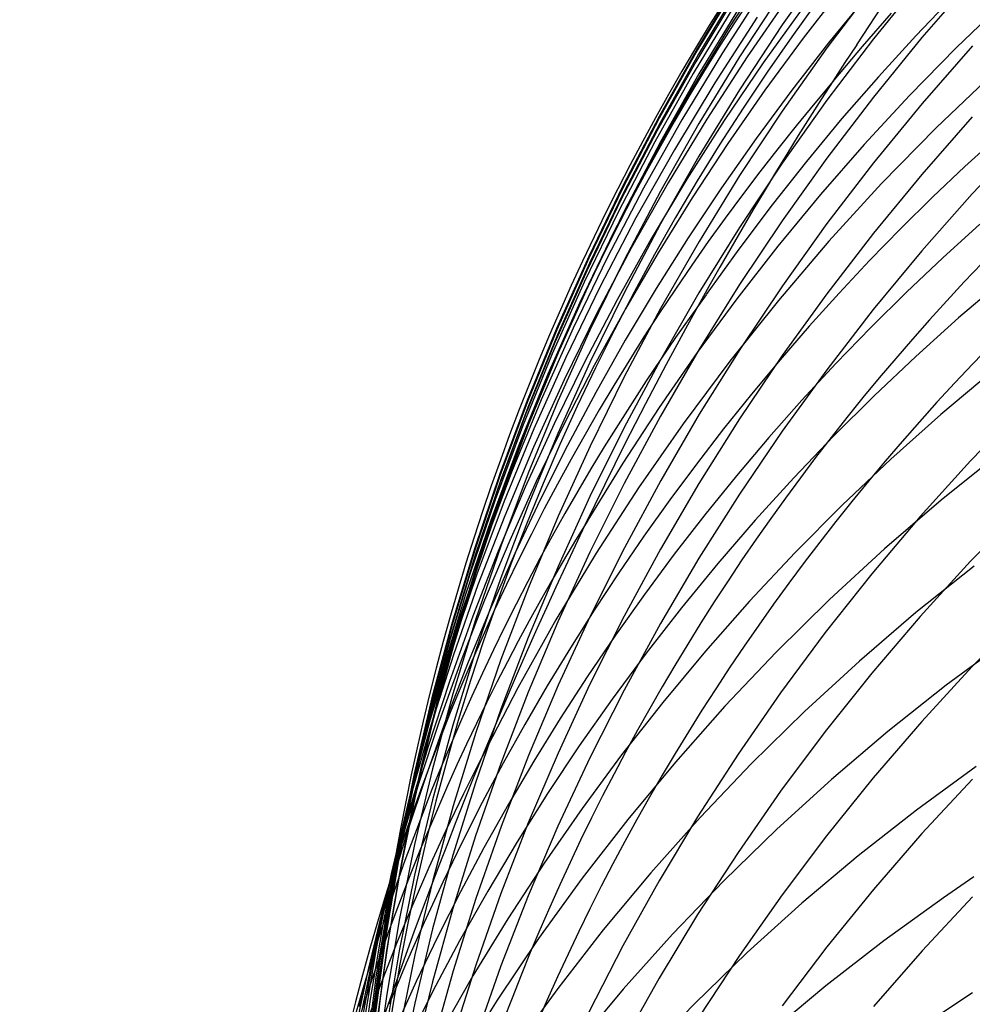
# Model space of a CAD drawing. Extents: x -383 to 1849, y -1185 to -529.
# Tile 824 of 870: x 1814.87 to 1820.84, y -926.42 to -920.24. Entities that reach past the tile are written whole.
import ezdxf

# ---------------------------------------------------------------- set-up
doc = ezdxf.new("R2010")
doc.units = 0
doc.layers.add('PREDEFINITO', color=7, linetype='CONTINUOUS')

msp = doc.modelspace()

# ---------------------------------------------------------------- linework, layer by layer
at = {"layer": 'PREDEFINITO'}
for p, q in [((1820.6426, -919.5838, 556.6637), (1820.1155, -920.4007, 555.3266)), ((1819.5848, -919.8736, 568.1125), (1819.3175, -920.2865, 568.1304)), ((1819.9279, -919.8762, 587.0182), (1819.6481, -920.2752, 586.9525)), ((1819.3715, -920.0013, 577.3057), (1819.1175, -920.4214, 577.2825)), ((1819.3722, -920.011, 575.3928), (1819.1182, -920.4317, 575.38)), ((1820.525, -919.9873, 592.9404), (1820.2207, -920.3627, 592.8533)), ((1820.8409, -919.992, 594.9381), (1820.5247, -920.355, 594.8458)), ((1819.3603, -920.0861, 571.8213), (1819.1062, -920.5074, 571.8203)), ((1819.3784, -920.0377, 573.6512), (1819.124, -920.459, 573.6413)), ((1819.5401, -920.0382, 566.2648), (1819.2734, -920.4504, 566.2922)), ((1819.648, -920.0664, 585.0387), (1819.3807, -920.4754, 584.9797)), ((1820.0282, -920.0376, 558.7547), (1819.7794, -920.3582, 558.8064)), ((1820.221, -920.0325, 590.9439), (1819.9289, -920.4193, 590.8629)), ((1820.7266, -920.0917, 552.9834), (1820.4863, -920.343, 553.0439)), ((1819.6933, -920.0934, 562.5376), (1819.4287, -920.4761, 562.5808)), ((1820.1781, -920.0972, 556.8564), (1819.9396, -920.3882, 556.9107)), ((1821.0416, -920.1286, 551.0256), (1820.7403, -920.4185, 551.1037)), ((1819.3458, -920.1592, 569.9722), (1819.0913, -920.5801, 569.981)), ((1819.3813, -920.1629, 581.154), (1819.127, -920.582, 581.109)), ((1819.7834, -920.1587, 560.6652), (1819.5291, -920.5129, 560.7137)), ((1820.3311, -920.2018, 554.9523), (1820.15, -920.4103, 554.9966)), ((1819.4926, -920.2274, 564.4191), (1819.2261, -920.6384, 564.4557)), ((1819.6481, -920.2752, 586.9525), (1819.3808, -920.683, 586.8857)), ((1819.3175, -920.2865, 568.1304), (1819.0632, -920.7076, 568.1488)), ((1819.7794, -920.3582, 558.8064), (1819.5391, -920.6853, 558.8589)), ((1819.9396, -920.3882, 556.9107), (1819.7084, -920.6853, 556.9657)), ((1820.2207, -920.3627, 592.8533), (1819.9285, -920.7478, 592.7644)), ((1820.5247, -920.355, 594.8458), (1820.2204, -920.7281, 594.7513)), ((1820.4863, -920.343, 553.0439), (1820.2519, -920.6001, 553.1053)), ((1819.1175, -920.4214, 577.2825), (1818.8767, -920.8493, 577.2592)), ((1819.1182, -920.4317, 575.38), (1818.8774, -920.8601, 575.3673)), ((1819.124, -920.459, 573.6413), (1818.8827, -920.8882, 573.6315)), ((1819.2734, -920.4504, 566.2922), (1819.0195, -920.8708, 566.32)), ((1819.9289, -920.4193, 590.8629), (1819.6491, -920.8152, 590.7804)), ((1820.15, -920.4103, 554.9966), (1819.9728, -920.6222, 555.0414)), ((1820.7403, -920.4185, 551.1037), (1820.4474, -920.7171, 551.1833)), ((1820.842, -920.4061, 596.8376), (1820.5259, -920.7678, 596.7381)), ((1819.1062, -920.5074, 571.8203), (1818.8653, -920.9365, 571.8195)), ((1819.3807, -920.4754, 584.9797), (1819.1263, -920.8927, 584.9199)), ((1819.4287, -920.4761, 562.5808), (1819.1756, -920.8667, 562.6246)), ((1819.5291, -920.5129, 560.7137), (1819.2847, -920.8743, 560.7627)), ((1819.0913, -920.5801, 569.981), (1818.8499, -921.0089, 569.9901)), ((1819.127, -920.582, 581.109), (1818.8857, -921.009, 581.0635)), ((1820.9666, -920.5837, 549.1674), (1820.6133, -920.9211, 549.2672)), ((1819.2261, -920.6384, 564.4557), (1818.9724, -921.0576, 564.4929)), ((1820.2519, -920.6001, 553.1053), (1820.0237, -920.8627, 553.1676)), ((1819.0632, -920.7076, 568.1488), (1818.8219, -921.1366, 568.1674)), ((1819.3808, -920.683, 586.8857), (1819.1264, -921.0991, 586.8178)), ((1819.5391, -920.6853, 558.8589), (1819.3074, -921.0189, 558.9121)), ((1819.7084, -920.6853, 556.9657), (1819.4845, -920.988, 557.0215)), ((1819.9285, -920.7478, 592.7644), (1819.6486, -921.1419, 592.6738)), ((1820.2204, -920.7281, 594.7513), (1819.9281, -921.1108, 594.6548)), ((1820.4474, -920.7171, 551.1833), (1820.1633, -921.024, 551.2645)), ((1820.5259, -920.7678, 596.7381), (1820.2217, -921.1395, 596.6362)), ((1819.6491, -920.8152, 590.7804), (1819.3819, -921.2199, 590.6964)), ((1818.8767, -920.8493, 577.2592), (1818.6493, -921.2845, 577.2357)), ((1818.8774, -920.8601, 575.3673), (1818.6498, -921.2959, 575.3546)), ((1818.8827, -920.8882, 573.6315), (1818.6548, -921.3247, 573.6217)), ((1819.0195, -920.8708, 566.32), (1818.7788, -921.2991, 566.3481)), ((1819.1263, -920.8927, 584.9199), (1818.885, -921.3178, 584.8593)), ((1819.1756, -920.8667, 562.6246), (1818.9341, -921.2647, 562.669)), ((1819.2847, -920.8743, 560.7627), (1819.0504, -921.2426, 560.8125)), ((1820.0237, -920.8627, 553.1676), (1819.8015, -921.1306, 553.2307)), ((1820.8409, -920.8523, 598.7274), (1820.5247, -921.212, 598.6209)), ((1818.8653, -920.9365, 571.8195), (1818.6377, -921.3729, 571.8187)), ((1820.6133, -920.9211, 549.2672), (1820.2717, -921.2704, 549.3692)), ((1818.8499, -921.0089, 569.9901), (1818.6219, -921.4449, 569.9993)), ((1818.8857, -921.009, 581.0635), (1818.6579, -921.4432, 581.0175)), ((1819.4845, -920.988, 557.0215), (1819.268, -921.2963, 557.078)), ((1821.0008, -920.9752, 547.2845), (1820.7942, -921.1635, 547.3456)), ((1821.1685, -920.9879, 600.7185), (1820.8407, -921.335, 600.6079)), ((1818.9724, -921.0576, 564.4929), (1818.7319, -921.4847, 564.5306)), ((1819.3074, -921.0189, 558.9121), (1819.0845, -921.3585, 558.9659)), ((1820.1633, -921.024, 551.2645), (1819.8879, -921.339, 551.3471)), ((1818.8219, -921.1366, 568.1674), (1818.594, -921.5729, 568.1864)), ((1819.1264, -921.0991, 586.8178), (1818.8851, -921.5229, 586.749)), ((1819.8015, -921.1306, 553.2307), (1819.5856, -921.4037, 553.2947)), ((1819.9281, -921.1108, 594.6548), (1819.6482, -921.5025, 594.5563)), ((1820.2217, -921.1395, 596.6362), (1819.9295, -921.5207, 596.5321)), ((1819.6486, -921.1419, 592.6738), (1819.3814, -921.5447, 592.5814)), ((1820.7942, -921.1635, 547.3456), (1820.5913, -921.3558, 547.4076)), ((1819.0504, -921.2426, 560.8125), (1818.8265, -921.6173, 560.8628)), ((1819.3819, -921.2199, 590.6964), (1819.1276, -921.6327, 590.611)), ((1820.5247, -921.212, 598.6209), (1820.2204, -921.5816, 598.5118)), ((1818.6493, -921.2845, 577.2357), (1818.4354, -921.7266, 577.2122)), ((1818.6498, -921.2959, 575.3546), (1818.4359, -921.7385, 575.342)), ((1818.6548, -921.3247, 573.6217), (1818.4405, -921.768, 573.6119)), ((1818.7788, -921.2991, 566.3481), (1818.5514, -921.7346, 566.3767)), ((1818.885, -921.3178, 584.8593), (1818.6571, -921.7501, 584.7979)), ((1818.9341, -921.2647, 562.669), (1818.7044, -921.6698, 562.714)), ((1819.268, -921.2963, 557.078), (1819.0592, -921.6099, 557.135)), ((1820.2717, -921.2704, 549.3692), (1819.942, -921.631, 549.4735)), ((1818.6377, -921.3729, 571.8187), (1818.4237, -921.8161, 571.8181)), ((1819.0845, -921.3585, 558.9659), (1818.8706, -921.7039, 559.0204)), ((1819.8879, -921.339, 551.3471), (1819.6216, -921.6617, 551.4309)), ((1820.5913, -921.3558, 547.4076), (1820.3923, -921.5521, 547.4704)), ((1820.8407, -921.335, 600.6079), (1820.5245, -921.6925, 600.4944)), ((1818.6219, -921.4449, 569.9993), (1818.4075, -921.8878, 570.0087)), ((1818.6579, -921.4432, 581.0175), (1818.4436, -921.8842, 580.9711)), ((1819.5856, -921.4037, 553.2947), (1819.376, -921.6817, 553.3594)), ((1818.7319, -921.4847, 564.5306), (1818.5047, -921.9191, 564.5688)), ((1819.6482, -921.5025, 594.5563), (1819.3809, -921.9029, 594.4559)), ((1818.594, -921.5729, 568.1864), (1818.3797, -922.0161, 568.2056)), ((1818.8851, -921.5229, 586.749), (1818.6571, -921.954, 586.6792)), ((1819.3814, -921.5447, 592.5814), (1819.127, -921.9557, 592.4875)), ((1819.9295, -921.5207, 596.5321), (1819.6497, -921.911, 596.4258)), ((1820.3923, -921.5521, 547.4704), (1820.1972, -921.7522, 547.5341)), ((1820.8881, -921.5238, 545.4492), (1820.6553, -921.7347, 545.5234)), ((1818.8265, -921.6173, 560.8628), (1818.613, -921.9981, 560.9136)), ((1819.0592, -921.6099, 557.135), (1818.8581, -921.9285, 557.1927)), ((1819.1276, -921.6327, 590.611), (1818.8863, -922.0532, 590.5243)), ((1819.942, -921.631, 549.4735), (1819.6246, -922.0024, 549.5798)), ((1820.2204, -921.5816, 598.5118), (1819.9283, -921.9608, 598.4003)), ((1818.7044, -921.6698, 562.714), (1818.4868, -922.0816, 562.7594)), ((1819.376, -921.6817, 553.3594), (1819.1729, -921.9646, 553.4248)), ((1819.6216, -921.6617, 551.4309), (1819.3644, -921.9918, 551.5161)), ((1820.5245, -921.6925, 600.4944), (1820.2202, -922.06, 600.3782)), ((1818.4354, -921.7266, 577.2122), (1818.2354, -922.175, 577.1886)), ((1818.4359, -921.7385, 575.342), (1818.2359, -922.1875, 575.3295)), ((1818.5514, -921.7346, 566.3767), (1818.3377, -922.177, 566.4056)), ((1818.6571, -921.7501, 584.7979), (1818.4427, -922.1893, 584.7358)), ((1818.8706, -921.7039, 559.0204), (1818.6657, -922.0548, 559.0753)), ((1820.1972, -921.7522, 547.5341), (1820.0059, -921.9561, 547.5985)), ((1820.6553, -921.7347, 545.5234), (1820.4272, -921.9507, 545.5987)), ((1818.4237, -921.8161, 571.8181), (1818.2235, -922.2656, 571.8177)), ((1818.4405, -921.768, 573.6119), (1818.24, -922.2177, 573.6023)), ((1821.028, -921.8791, 543.5385), (1820.7538, -922.1127, 543.628)), ((1818.4075, -921.8878, 570.0087), (1818.2069, -922.337, 570.0184)), ((1818.4436, -921.8842, 580.9711), (1818.2431, -922.3316, 580.9243)), ((1818.5047, -921.9191, 564.5688), (1818.2911, -922.3602, 564.6073)), ((1818.8581, -921.9285, 557.1927), (1818.6648, -922.252, 557.2509)), ((1819.3809, -921.9029, 594.4559), (1819.1265, -922.3114, 594.3539)), ((1819.6497, -921.911, 596.4258), (1819.3825, -922.3098, 596.3175)), ((1818.613, -921.9981, 560.9136), (1818.4101, -922.3847, 560.9649)), ((1818.6571, -921.954, 586.6792), (1818.4428, -922.3919, 586.6087)), ((1819.127, -921.9557, 592.4875), (1818.8857, -922.3744, 592.3921)), ((1819.3644, -921.9918, 551.5161), (1819.1165, -922.329, 551.6024)), ((1819.6246, -922.0024, 549.5798), (1819.3196, -922.3843, 549.688)), ((1819.9283, -921.9608, 598.4003), (1819.6484, -922.3489, 598.2864)), ((1820.0059, -921.9561, 547.5985), (1819.8187, -922.1636, 547.6637)), ((1820.4272, -921.9507, 545.5987), (1820.2041, -922.1717, 545.6751)), ((1818.3797, -922.0161, 568.2056), (1818.1793, -922.4655, 568.2251)), ((1818.6657, -922.0548, 559.0753), (1818.4701, -922.411, 559.1308)), ((1818.8863, -922.0532, 590.5243), (1818.6584, -922.481, 590.4365)), ((1820.2202, -922.06, 600.3782), (1819.928, -922.4368, 600.2593)), ((1818.4868, -922.0816, 562.7594), (1818.2815, -922.4996, 562.8053)), ((1820.7538, -922.1127, 543.628), (1820.486, -922.3532, 543.7191)), ((1818.2354, -922.175, 577.1886), (1818.0495, -922.6293, 577.165)), ((1818.2359, -922.1875, 575.3295), (1818.0499, -922.6423, 575.3171)), ((1818.3377, -922.177, 566.4056), (1818.1377, -922.6256, 566.4348)), ((1818.4427, -922.1893, 584.7358), (1818.2422, -922.6348, 584.6732)), ((1819.8187, -922.1636, 547.6637), (1819.6355, -922.3747, 547.7296)), ((1820.2041, -922.1717, 545.6751), (1819.9859, -922.3975, 545.7527)), ((1818.24, -922.2177, 573.6023), (1818.0535, -922.6731, 573.5927)), ((1818.6648, -922.252, 557.2509), (1818.4794, -922.58, 557.3097)), ((1818.2235, -922.2656, 571.8177), (1818.0374, -922.721, 571.8173)), ((1819.1265, -922.3114, 594.3539), (1818.8851, -922.7275, 594.2502)), ((1819.3825, -922.3098, 596.3175), (1819.1282, -922.7167, 596.2074)), ((1818.2069, -922.337, 570.0184), (1818.0204, -922.7921, 570.0282)), ((1818.2431, -922.3316, 580.9243), (1818.0567, -922.7848, 580.8772)), ((1818.2911, -922.3602, 564.6073), (1818.0913, -922.8077, 564.6463)), ((1818.8857, -922.3744, 592.3921), (1818.6578, -922.8003, 592.2954)), ((1819.1165, -922.329, 551.6024), (1818.878, -922.673, 551.6899)), ((1819.6484, -922.3489, 598.2864), (1819.3812, -922.7456, 598.1704)), ((1819.6355, -922.3747, 547.7296), (1819.4563, -922.5893, 547.7962)), ((1820.486, -922.3532, 543.7191), (1820.2245, -922.6005, 543.812)), ((1818.4101, -922.3847, 560.9649), (1818.218, -922.7768, 561.0167)), ((1818.4428, -922.3919, 586.6087), (1818.2422, -922.836, 586.5375)), ((1818.4701, -922.411, 559.1308), (1818.2838, -922.7721, 559.1868)), ((1819.3196, -922.3843, 549.688), (1819.0274, -922.7759, 549.7981)), ((1819.928, -922.4368, 600.2593), (1819.6482, -922.8226, 600.1379)), ((1819.9859, -922.3975, 545.7527), (1819.7727, -922.628, 545.8313)), ((1818.1793, -922.4655, 568.2251), (1817.9929, -922.9208, 568.2448)), ((1818.6584, -922.481, 590.4365), (1818.4441, -922.9155, 590.3475)), ((1820.9649, -922.449, 541.6985), (1820.6431, -922.7185, 541.8095)), ((1818.2815, -922.4996, 562.8053), (1818.0887, -922.9233, 562.8515)), ((1818.4794, -922.58, 557.3097), (1818.3021, -922.9125, 557.3689)), ((1819.4563, -922.5893, 547.7962), (1819.2813, -922.8072, 547.8635)), ((1820.2245, -922.6005, 543.812), (1819.9695, -922.8543, 543.9064)), ((1818.0495, -922.6293, 577.165), (1817.878, -923.0889, 577.1414)), ((1818.0499, -922.6423, 575.3171), (1817.8783, -923.1025, 575.3048)), ((1818.0535, -922.6731, 573.5927), (1817.8814, -923.134, 573.5833)), ((1818.1377, -922.6256, 566.4348), (1817.9519, -923.0801, 566.4643)), ((1818.2422, -922.6348, 584.6732), (1818.0558, -923.086, 584.61)), ((1818.878, -922.673, 551.6899), (1818.6492, -923.0235, 551.7783)), ((1819.7727, -922.628, 545.8313), (1819.5646, -922.863, 545.9109)), ((1821.1579, -922.6684, 606.3235), (1820.8304, -923.0078, 606.1929)), ((1818.0374, -922.721, 571.8173), (1817.8656, -923.1817, 571.8171)), ((1818.8851, -922.7275, 594.2502), (1818.6571, -923.1508, 594.145)), ((1819.1282, -922.7167, 596.2074), (1818.8869, -923.1313, 596.0954)), ((1819.3812, -922.7456, 598.1704), (1819.1268, -923.1504, 598.0523)), ((1820.6431, -922.7185, 541.8095), (1820.3299, -922.9974, 541.9231)), ((1818.0204, -922.7921, 570.0282), (1817.8482, -923.2526, 570.0382)), ((1818.0567, -922.7848, 580.8772), (1817.8847, -923.2434, 580.8298)), ((1818.0913, -922.8077, 564.6463), (1817.9057, -923.261, 564.6856)), ((1818.218, -922.7768, 561.0167), (1818.037, -923.1739, 561.0689)), ((1818.2838, -922.7721, 559.1868), (1818.107, -923.1379, 559.2432)), ((1818.6578, -922.8003, 592.2954), (1818.4435, -923.2329, 592.1975)), ((1819.0274, -922.7759, 549.7981), (1818.7482, -923.1769, 549.9097)), ((1819.2813, -922.8072, 547.8635), (1819.1104, -923.0285, 547.9314)), ((1818.2422, -922.836, 586.5375), (1818.0558, -923.286, 586.4656)), ((1819.5646, -922.863, 545.9109), (1819.3616, -923.1025, 545.9915)), ((1819.6482, -922.8226, 600.1379), (1819.3809, -923.217, 600.0141)), ((1819.9695, -922.8543, 543.9064), (1819.7212, -923.1144, 544.0023)), ((1817.9929, -922.9208, 568.2448), (1817.8209, -923.3815, 568.2647)), ((1818.0887, -922.9233, 562.8515), (1817.9085, -923.3524, 562.8982)), ((1818.3021, -922.9125, 557.3689), (1818.1329, -923.2491, 557.4286)), ((1818.4441, -922.9155, 590.3475), (1818.2436, -923.3562, 590.2575)), ((1821.0115, -922.9605, 539.8279), (1820.645, -923.2546, 539.9584)), ((1818.6492, -923.0235, 551.7783), (1818.4302, -923.3801, 551.8677)), ((1819.1104, -923.0285, 547.9314), (1818.9438, -923.2528, 548)), ((1820.3299, -922.9974, 541.9231), (1820.0255, -923.2855, 542.0391)), ((1820.8304, -923.0078, 606.1929), (1820.5145, -923.3574, 606.0589)), ((1817.878, -923.0889, 577.1414), (1817.721, -923.5535, 577.1178)), ((1817.8783, -923.1025, 575.3048), (1817.7213, -923.5675, 575.2927)), ((1817.9519, -923.0801, 566.4643), (1817.7804, -923.5399, 566.4941)), ((1818.0558, -923.086, 584.61), (1817.8837, -923.5427, 584.5463)), ((1819.3616, -923.1025, 545.9915), (1819.1639, -923.3463, 546.073)), ((1819.7212, -923.1144, 544.0023), (1819.4797, -923.3806, 544.0997)), ((1817.8814, -923.134, 573.5833), (1817.7239, -923.5997, 573.5739)), ((1818.037, -923.1739, 561.0689), (1817.8671, -923.5757, 561.1214)), ((1818.107, -923.1379, 559.2432), (1817.9399, -923.508, 559.3)), ((1818.6571, -923.1508, 594.145), (1818.4427, -923.5809, 594.0385)), ((1818.7482, -923.1769, 549.9097), (1818.4822, -923.5867, 550.0229)), ((1818.8869, -923.1313, 596.0954), (1818.6589, -923.5529, 595.9819)), ((1819.1268, -923.1504, 598.0523), (1818.8856, -923.5627, 597.9324)), ((1817.8656, -923.1817, 571.8171), (1817.7084, -923.6473, 571.8171)), ((1818.4435, -923.2329, 592.1975), (1818.243, -923.6718, 592.0984)), ((1819.3809, -923.217, 600.0141), (1819.1266, -923.6193, 599.8882)), ((1817.8482, -923.2526, 570.0382), (1817.6907, -923.718, 570.0483)), ((1817.8847, -923.2434, 580.8298), (1817.7272, -923.7068, 580.7821)), ((1817.9057, -923.261, 564.6856), (1817.7343, -923.7197, 564.7251)), ((1818.0558, -923.286, 586.4656), (1817.8837, -923.7413, 586.3931)), ((1818.1329, -923.2491, 557.4286), (1817.972, -923.5897, 557.4886)), ((1818.9438, -923.2528, 548), (1818.7814, -923.4803, 548.0691)), ((1820.0255, -923.2855, 542.0391), (1819.7301, -923.5824, 542.1573)), ((1820.645, -923.2546, 539.9584), (1820.2893, -923.5607, 540.0924)), ((1821.1578, -923.3007, 608.1705), (1820.8303, -923.6374, 608.0333)), ((1817.9085, -923.3524, 562.8982), (1817.7412, -923.7865, 562.9451)), ((1818.2436, -923.3562, 590.2575), (1818.0572, -923.8028, 590.1667)), ((1819.1639, -923.3463, 546.073), (1818.9715, -923.5943, 546.1554)), ((1820.5145, -923.3574, 606.0589), (1820.2105, -923.7166, 605.9215)), ((1817.8209, -923.3815, 568.2647), (1817.6634, -923.847, 568.2848)), ((1819.4797, -923.3806, 544.0997), (1819.2449, -923.6527, 544.1985)), ((1818.7814, -923.4803, 548.0691), (1818.6234, -923.7108, 548.1388)), ((1817.7804, -923.5399, 566.4941), (1817.6235, -924.0046, 566.524)), ((1817.8837, -923.5427, 584.5463), (1817.7262, -924.0042, 584.4823)), ((1817.9399, -923.508, 559.3), (1817.7825, -923.8823, 559.3571)), ((1817.721, -923.5535, 577.1178), (1817.5788, -924.0224, 577.0943)), ((1817.7213, -923.5675, 575.2927), (1817.5791, -924.037, 575.2807)), ((1817.7239, -923.5997, 573.5739), (1817.5812, -924.0697, 573.5647)), ((1817.8671, -923.5757, 561.1214), (1817.7086, -923.982, 561.1743)), ((1817.972, -923.5897, 557.4886), (1817.8194, -923.934, 557.549)), ((1818.4822, -923.5867, 550.0229), (1818.2298, -924.0049, 550.1375)), ((1818.4427, -923.5809, 594.0385), (1818.2421, -924.0171, 593.9307)), ((1818.6589, -923.5529, 595.9819), (1818.4446, -923.9813, 595.8669)), ((1818.8856, -923.5627, 597.9324), (1818.6577, -923.9822, 597.8106)), ((1818.9715, -923.5943, 546.1554), (1818.7845, -923.8463, 546.2387)), ((1819.7301, -923.5824, 542.1573), (1819.4438, -923.8879, 542.2778)), ((1820.2893, -923.5607, 540.0924), (1819.9446, -923.8785, 540.2296)), ((1817.7084, -923.6473, 571.8171), (1817.5661, -924.1172, 571.8171)), ((1818.243, -923.6718, 592.0984), (1818.0566, -924.1164, 591.9984)), ((1819.1266, -923.6193, 599.8882), (1818.8853, -924.0292, 599.7602)), ((1819.2449, -923.6527, 544.1985), (1819.0172, -923.9305, 544.2986)), ((1820.8535, -923.6684, 538.0371), (1820.4876, -923.9603, 538.1752)), ((1820.8303, -923.6374, 608.0333), (1820.5144, -923.9842, 607.8923)), ((1817.6907, -923.718, 570.0483), (1817.5479, -924.1877, 570.0587)), ((1817.7343, -923.7197, 564.7251), (1817.5776, -924.1832, 564.7649)), ((1817.7272, -923.7068, 580.7821), (1817.5845, -924.1746, 580.7343)), ((1818.6234, -923.7108, 548.1388), (1818.4696, -923.9441, 548.209)), ((1820.2105, -923.7166, 605.9215), (1819.9186, -924.0851, 605.7809)), ((1817.7412, -923.7865, 562.9451), (1817.5871, -924.2252, 562.9923)), ((1817.8837, -923.7413, 586.3931), (1817.7262, -924.2015, 586.3201)), ((1817.6634, -923.847, 568.2848), (1817.5208, -924.3169, 568.3051)), ((1818.0572, -923.8028, 590.1667), (1817.8851, -924.2546, 590.075)), ((1818.7845, -923.8463, 546.2387), (1818.6028, -924.1021, 546.3227)), ((1817.7825, -923.8823, 559.3571), (1817.6351, -924.2604, 559.4146)), ((1819.4438, -923.8879, 542.2778), (1819.1669, -924.2015, 542.4002)), ((1819.9446, -923.8785, 540.2296), (1819.6112, -924.2075, 540.3699)), ((1817.8194, -923.934, 557.549), (1817.6754, -924.2817, 557.6097)), ((1818.4696, -923.9441, 548.209), (1818.3204, -924.1803, 548.2798)), ((1819.0172, -923.9305, 544.2986), (1818.7964, -924.2138, 544.4)), ((1820.4876, -923.9603, 538.1752), (1820.1325, -924.2643, 538.317)), ((1821.1682, -923.9637, 610.0063), (1820.8404, -924.2978, 609.8624)), ((1817.5788, -924.0224, 577.0943), (1817.4518, -924.4953, 577.0708)), ((1817.5791, -924.037, 575.2807), (1817.452, -924.5104, 575.2688)), ((1817.6235, -924.0046, 566.524), (1817.4813, -924.4736, 566.5542)), ((1817.7086, -923.982, 561.1743), (1817.5615, -924.3923, 561.2274)), ((1817.7262, -924.0042, 584.4823), (1817.5836, -924.47, 584.4179)), ((1818.2298, -924.0049, 550.1375), (1817.9911, -924.4309, 550.2533)), ((1818.2421, -924.0171, 593.9307), (1818.0557, -924.4592, 593.8218)), ((1818.4446, -923.9813, 595.8669), (1818.244, -924.4158, 595.7504)), ((1818.6577, -923.9822, 597.8106), (1818.4433, -924.4082, 597.6873)), ((1818.8853, -924.0292, 599.7602), (1818.6574, -924.4462, 599.6303)), ((1820.5144, -923.9842, 607.8923), (1820.2104, -924.3406, 607.7479)), ((1817.5812, -924.0697, 573.5647), (1817.4535, -924.5437, 573.5556)), ((1818.6028, -924.1021, 546.3227), (1818.4267, -924.3617, 546.4075)), ((1819.9186, -924.0851, 605.7809), (1819.6391, -924.4623, 605.6373)), ((1817.5661, -924.1172, 571.8171), (1817.4388, -924.591, 571.8173)), ((1818.0566, -924.1164, 591.9984), (1817.8845, -924.5663, 591.8974)), ((1821.0532, -924.1385, 536.1234), (1820.6774, -924.4153, 536.2648)), ((1817.5479, -924.1877, 570.0587), (1817.4203, -924.6614, 570.0691)), ((1817.5776, -924.1832, 564.7649), (1817.4357, -924.6511, 564.8049)), ((1817.5871, -924.2252, 562.9923), (1817.4462, -924.6679, 563.0397)), ((1817.5845, -924.1746, 580.7343), (1817.4569, -924.6462, 580.6864)), ((1817.7262, -924.2015, 586.3201), (1817.5836, -924.666, 586.2468)), ((1818.3204, -924.1803, 548.2798), (1818.1755, -924.4192, 548.351)), ((1818.7964, -924.2138, 544.4), (1818.5829, -924.5024, 544.5025)), ((1819.1669, -924.2015, 542.4002), (1818.8994, -924.5229, 542.5247)), ((1819.6112, -924.2075, 540.3699), (1819.2893, -924.5472, 540.5132)), ((1817.6351, -924.2604, 559.4146), (1817.4977, -924.642, 559.4722)), ((1817.6754, -924.2817, 557.6097), (1817.54, -924.6328, 557.6707)), ((1817.8851, -924.2546, 590.075), (1817.7276, -924.7112, 589.9827)), ((1820.1325, -924.2643, 538.317), (1819.7884, -924.5799, 538.4622)), ((1817.5208, -924.3169, 568.3051), (1817.3933, -924.7906, 568.3255)), ((1820.2104, -924.3406, 607.7479), (1819.9185, -924.7062, 607.6)), ((1820.8404, -924.2978, 609.8624), (1820.5242, -924.642, 609.7145)), ((1817.5615, -924.3923, 561.2274), (1817.4262, -924.8062, 561.2807)), ((1818.4433, -924.4082, 597.6873), (1818.2429, -924.8405, 597.5624)), ((1818.4267, -924.3617, 546.4075), (1818.2562, -924.6249, 546.493)), ((1817.4813, -924.4736, 566.5542), (1817.3543, -924.9465, 566.5845)), ((1817.5836, -924.47, 584.4179), (1817.456, -924.9397, 584.3532)), ((1817.9911, -924.4309, 550.2533), (1817.7665, -924.8642, 550.3702)), ((1818.0557, -924.4592, 593.8218), (1817.8835, -924.9065, 593.7119)), ((1818.1755, -924.4192, 548.351), (1818.0352, -924.6606, 548.4227)), ((1818.244, -924.4158, 595.7504), (1818.0576, -924.856, 595.6328)), ((1818.6574, -924.4462, 599.6303), (1818.4431, -924.8698, 599.4987)), ((1819.6391, -924.4623, 605.6373), (1819.3723, -924.8479, 605.4909)), ((1820.6774, -924.4153, 536.2648), (1820.3122, -924.7044, 536.4103)), ((1817.4518, -924.4953, 577.0708), (1817.34, -924.9716, 577.0475)), ((1817.452, -924.5104, 575.2688), (1817.3401, -924.9872, 575.2572)), ((1818.5829, -924.5024, 544.5025), (1818.3766, -924.7961, 544.6061)), ((1818.8994, -924.5229, 542.5247), (1818.6415, -924.8519, 542.6509)), ((1817.4388, -924.591, 571.8173), (1817.3268, -925.0682, 571.8176)), ((1817.4535, -924.5437, 573.5556), (1817.3412, -925.021, 573.5466)), ((1817.8845, -924.5663, 591.8974), (1817.727, -925.021, 591.7956)), ((1819.2893, -924.5472, 540.5132), (1818.9791, -924.8971, 540.6592)), ((1819.7884, -924.5799, 538.4622), (1819.4555, -924.9067, 538.6108)), ((1817.4357, -924.6511, 564.8049), (1817.3088, -925.1229, 564.8451)), ((1817.4569, -924.6462, 580.6864), (1817.3447, -925.1213, 580.6384)), ((1817.4977, -924.642, 559.4722), (1817.3706, -925.0269, 559.5301)), ((1817.54, -924.6328, 557.6707), (1817.4133, -924.9868, 557.732)), ((1818.2562, -924.6249, 546.493), (1818.0913, -924.8916, 546.5791)), ((1820.5242, -924.642, 609.7145), (1820.2199, -924.9957, 609.5629)), ((1817.4203, -924.6614, 570.0691), (1817.308, -925.1384, 570.0797)), ((1817.4462, -924.6679, 563.0397), (1817.3189, -925.1143, 563.0873)), ((1817.5836, -924.666, 586.2468), (1817.456, -925.1344, 586.1731)), ((1817.7276, -924.7112, 589.9827), (1817.5849, -925.1722, 589.8897)), ((1818.0352, -924.6606, 548.4227), (1817.8994, -924.9046, 548.4948)), ((1819.9185, -924.7062, 607.6), (1819.639, -925.0804, 607.449)), ((1820.3122, -924.7044, 536.4103), (1819.9577, -925.0056, 536.5596)), ((1817.3933, -924.7906, 568.3255), (1817.2811, -925.2677, 568.346)), ((1817.4262, -924.8062, 561.2807), (1817.3027, -925.2236, 561.3342)), ((1818.2429, -924.8405, 597.5624), (1818.0565, -925.2785, 597.4362)), ((1818.3766, -924.7961, 544.6061), (1818.1777, -925.0947, 544.7107)), ((1817.8835, -924.9065, 593.7119), (1817.726, -925.3586, 593.6011)), ((1817.8994, -924.9046, 548.4948), (1817.7683, -925.151, 548.5672)), ((1818.0576, -924.856, 595.6328), (1817.8855, -925.3015, 595.514)), ((1818.0913, -924.8916, 546.5791), (1817.9321, -925.1617, 546.6659)), ((1818.4431, -924.8698, 599.4987), (1818.2426, -925.2995, 599.3654)), ((1818.6415, -924.8519, 542.6509), (1818.3934, -925.188, 542.7788)), ((1818.9791, -924.8971, 540.6592), (1818.6809, -925.2569, 540.8077)), ((1819.3723, -924.8479, 605.4909), (1819.1182, -925.2413, 605.3418)), ((1819.4555, -924.9067, 538.6108), (1819.1341, -925.2441, 538.7624)), ((1817.3543, -924.9465, 566.5845), (1817.2426, -925.4228, 566.6149)), ((1817.456, -924.9397, 584.3532), (1817.3438, -925.4129, 584.2884)), ((1820.8658, -924.9239, 534.3595), (1820.4907, -925.1978, 534.508)), ((1817.34, -924.9716, 577.0475), (1817.2438, -925.4508, 577.0243)), ((1817.3401, -924.9872, 575.2572), (1817.2439, -925.4669, 575.2457)), ((1817.3412, -925.021, 573.5466), (1817.2445, -925.5012, 573.5378)), ((1817.3706, -925.0269, 559.5301), (1817.2538, -925.4148, 559.5882)), ((1817.4133, -924.9868, 557.732), (1817.2954, -925.3437, 557.7934)), ((1817.727, -925.021, 591.7956), (1817.5843, -925.48, 591.6932)), ((1819.9577, -925.0056, 536.5596), (1819.6143, -925.3184, 536.7125)), ((1820.2199, -924.9957, 609.5629), (1819.9276, -925.3586, 609.4078)), ((1820.8411, -925.0035, 611.6754), (1820.5249, -925.3452, 611.5206)), ((1817.3268, -925.0682, 571.8176), (1817.2304, -925.5483, 571.8181)), ((1819.639, -925.0804, 607.449), (1819.3721, -925.463, 607.295)), ((1817.3088, -925.1229, 564.8451), (1817.1973, -925.5981, 564.8854)), ((1817.3189, -925.1143, 563.0873), (1817.2053, -925.564, 563.135)), ((1817.308, -925.1384, 570.0797), (1817.2114, -925.6184, 570.0904)), ((1817.3447, -925.1213, 580.6384), (1817.248, -925.5992, 580.5904)), ((1817.456, -925.1344, 586.1731), (1817.3438, -925.6062, 586.0991)), ((1817.7683, -925.151, 548.5672), (1817.6418, -925.3997, 548.6401)), ((1818.1777, -925.0947, 544.7107), (1817.9862, -925.3979, 544.8163)), ((1817.5849, -925.1722, 589.8897), (1817.4573, -925.637, 589.7963)), ((1817.9321, -925.1617, 546.6659), (1817.7788, -925.4349, 546.7532)), ((1818.3934, -925.188, 542.7788), (1818.1554, -925.5311, 542.9084)), ((1820.4907, -925.1978, 534.508), (1820.1261, -925.484, 534.6607)), ((1817.2811, -925.2677, 568.346), (1817.1845, -925.7477, 568.3667)), ((1817.3027, -925.2236, 561.3342), (1817.1913, -925.6439, 561.3878)), ((1818.6809, -925.2569, 540.8077), (1818.395, -925.6259, 540.9586)), ((1819.1341, -925.2441, 538.7624), (1818.8245, -925.5917, 538.9169)), ((1819.1182, -925.2413, 605.3418), (1818.8773, -925.6422, 605.1902)), ((1817.8855, -925.3015, 595.514), (1817.7279, -925.7517, 595.3943)), ((1818.0565, -925.2785, 597.4362), (1817.8844, -925.7216, 597.3088)), ((1818.2426, -925.2995, 599.3654), (1818.0562, -925.7349, 599.2307)), ((1819.6143, -925.3184, 536.7125), (1819.2821, -925.6422, 536.8689)), ((1817.2954, -925.3437, 557.7934), (1817.1865, -925.7031, 557.855)), ((1817.6418, -925.3997, 548.6401), (1817.52, -925.6506, 548.7133)), ((1817.726, -925.3586, 593.6011), (1817.5833, -925.815, 593.4895)), ((1817.9862, -925.3979, 544.8163), (1817.8024, -925.7056, 544.9228)), ((1819.9276, -925.3586, 609.4078), (1819.6478, -925.7301, 609.2493)), ((1820.5249, -925.3452, 611.5206), (1820.2206, -925.6963, 611.3618)), ((1817.2426, -925.4228, 566.6149), (1817.1464, -925.9019, 566.6454)), ((1817.2538, -925.4148, 559.5882), (1817.1475, -925.8054, 559.6464)), ((1817.2438, -925.4508, 577.0243), (1817.1634, -925.9324, 577.0012)), ((1817.3438, -925.4129, 584.2884), (1817.2472, -925.8889, 584.2234)), ((1817.7788, -925.4349, 546.7532), (1817.6312, -925.7112, 546.8411)), ((1817.2439, -925.4669, 575.2457), (1817.1634, -925.9491, 575.2344)), ((1817.2445, -925.5012, 573.5378), (1817.1635, -925.9837, 573.5292)), ((1817.5843, -925.48, 591.6932), (1817.4568, -925.9429, 591.5901)), ((1819.3721, -925.463, 607.295), (1819.1181, -925.8533, 607.1382)), ((1820.1261, -925.484, 534.6607), (1819.7724, -925.7821, 534.8175)), ((1817.2053, -925.564, 563.135), (1817.1057, -926.0166, 563.1828)), ((1817.2304, -925.5483, 571.8181), (1817.1498, -926.0308, 571.8187)), ((1818.1554, -925.5311, 542.9084), (1817.9274, -925.8806, 543.0393)), ((1817.1913, -925.6439, 561.3878), (1817.0921, -926.0668, 561.4415)), ((1817.1973, -925.5981, 564.8854), (1817.1013, -926.0762, 564.9258)), ((1817.2114, -925.6184, 570.0904), (1817.1305, -926.1008, 570.1012)), ((1817.248, -925.5992, 580.5904), (1817.1671, -926.0795, 580.5424)), ((1817.3438, -925.6062, 586.0991), (1817.2472, -926.0808, 586.025)), ((1817.4573, -925.637, 589.7963), (1817.345, -926.1051, 589.7025)), ((1818.395, -925.6259, 540.9586), (1818.1215, -926.0039, 541.1117)), ((1818.8245, -925.5917, 538.9169), (1818.5268, -925.9492, 539.0741)), ((1818.8773, -925.6422, 605.1902), (1818.6498, -926.05, 605.0363)), ((1819.2821, -925.6422, 536.8689), (1818.9614, -925.9767, 537.0285)), ((1820.8514, -925.6172, 532.5405), (1820.6602, -925.7477, 532.6165)), ((1817.1865, -925.7031, 557.855), (1817.0867, -926.0649, 557.9167)), ((1817.52, -925.6506, 548.7133), (1817.4029, -925.9037, 548.7868)), ((1817.8024, -925.7056, 544.9228), (1817.6262, -926.0176, 545.0301)), ((1820.2206, -925.6963, 611.3618), (1819.9284, -926.0565, 611.1993)), ((1817.1845, -925.7477, 568.3667), (1817.1036, -926.2301, 568.3874)), ((1817.6312, -925.7112, 546.8411), (1817.4896, -925.9905, 546.9295)), ((1817.7279, -925.7517, 595.3943), (1817.5852, -926.2063, 595.2737)), ((1817.8844, -925.7216, 597.3088), (1817.7269, -926.1695, 597.1803)), ((1818.0562, -925.7349, 599.2307), (1817.8842, -926.1755, 599.0947)), ((1819.6478, -925.7301, 609.2493), (1819.3805, -926.1098, 609.0876)), ((1820.6602, -925.7477, 532.6165), (1820.2856, -926.0181, 532.7718)), ((1820.8423, -925.7429, 613.4744), (1820.5262, -926.0815, 613.3128)), ((1817.1475, -925.8054, 559.6464), (1817.0518, -926.1984, 559.7046)), ((1817.5833, -925.815, 593.4895), (1817.4557, -926.2753, 593.3773)), ((1819.7724, -925.7821, 534.8175), (1819.4296, -926.0917, 534.9781)), ((1817.2472, -925.8889, 584.2234), (1817.1664, -926.3673, 584.1584)), ((1817.9274, -925.8806, 543.0393), (1817.7098, -926.2364, 543.1716)), ((1819.1181, -925.8533, 607.1382), (1818.8771, -926.2511, 606.9787)), ((1817.1464, -925.9019, 566.6454), (1817.066, -926.3834, 566.676)), ((1817.1634, -925.9491, 575.2344), (1817.099, -926.4332, 575.2233)), ((1817.1634, -925.9324, 577.0012), (1817.0991, -926.4161, 576.9783)), ((1817.4029, -925.9037, 548.7868), (1817.2907, -926.1588, 548.8606)), ((1817.4568, -925.9429, 591.5901), (1817.3445, -926.4091, 591.4866)), ((1818.5268, -925.9492, 539.0741), (1818.2413, -926.3159, 539.2338)), ((1817.1057, -926.0166, 563.1828), (1817.0202, -926.4715, 563.2306)), ((1817.1635, -925.9837, 573.5292), (1817.0986, -926.4682, 573.5207)), ((1817.4896, -925.9905, 546.9295), (1817.354, -926.2725, 547.0183)), ((1817.6262, -926.0176, 545.0301), (1817.4578, -926.3336, 545.1382)), ((1818.1215, -926.0039, 541.1117), (1817.8607, -926.3903, 541.2669)), ((1818.9614, -925.9767, 537.0285), (1818.6525, -926.3213, 537.1912)), ((1820.2856, -926.0181, 532.7718), (1819.9217, -926.3007, 532.9315)), ((1817.0867, -926.0649, 557.9167), (1816.996, -926.4289, 557.9785)), ((1817.0921, -926.0668, 561.4415), (1817.0053, -926.4921, 561.4952)), ((1817.1013, -926.0762, 564.9258), (1817.0211, -926.5567, 564.9662)), ((1817.1498, -926.0308, 571.8187), (1817.0852, -926.5152, 571.8194)), ((1817.1671, -926.0795, 580.5424), (1817.1022, -926.5618, 580.4946)), ((1818.6498, -926.05, 605.0363), (1818.4358, -926.4643, 604.8803)), ((1819.9284, -926.0565, 611.1993), (1819.6485, -926.4253, 611.0333)), ((1817.1305, -926.1008, 570.1012), (1817.0658, -926.5851, 570.1122)), ((1817.2472, -926.0808, 586.025), (1817.1664, -926.5579, 585.9507)), ((1817.345, -926.1051, 589.7025), (1817.2483, -926.5762, 589.6083)), ((1819.4296, -926.0917, 534.9781), (1819.0982, -926.4123, 535.1423)), ((1819.3805, -926.1098, 609.0876), (1819.126, -926.4973, 608.923)), ((1820.5262, -926.0815, 613.3128), (1820.222, -926.4295, 613.147)), ((1817.0518, -926.1984, 559.7046), (1816.9669, -926.5936, 559.763)), ((1817.2907, -926.1588, 548.8606), (1817.1833, -926.4159, 548.9346)), ((1817.7269, -926.1695, 597.1803), (1817.5843, -926.6217, 597.0508)), ((1817.8842, -926.1755, 599.0947), (1817.7267, -926.6208, 598.9575)), ((1817.1036, -926.2301, 568.3874), (1817.0389, -926.7143, 568.4082)), ((1817.5852, -926.2063, 595.2737), (1817.4576, -926.6646, 595.1524)), ((1817.7098, -926.2364, 543.1716), (1817.5026, -926.598, 543.3051)), ((1818.8771, -926.2511, 606.9787), (1818.6496, -926.6557, 606.8168)), ((1817.354, -926.2725, 547.0183), (1817.2245, -926.5572, 547.1076)), ((1817.4557, -926.2753, 593.3773), (1817.3435, -926.739, 593.2645)), ((1818.2413, -926.3159, 539.2338), (1817.9683, -926.6915, 539.3959)), ((1818.6525, -926.3213, 537.1912), (1818.3555, -926.6757, 537.3568)), ((1819.9217, -926.3007, 532.9315), (1819.5687, -926.5952, 533.0954)), ((1817.066, -926.3834, 566.676), (1817.0017, -926.8669, 566.7066)), ((1817.1664, -926.3673, 584.1584), (1817.1017, -926.8477, 584.0934)), ((1817.4578, -926.3336, 545.1382), (1817.2974, -926.6535, 545.247)), ((1820.8425, -926.3449, 530.7296), (1820.6492, -926.4708, 530.8078)), ((1817.3445, -926.4091, 591.4866), (1817.2478, -926.8781, 591.3828)), ((1817.8607, -926.3903, 541.2669), (1817.6129, -926.7847, 541.4239)), ((1819.0982, -926.4123, 535.1423), (1818.7783, -926.7435, 535.3099))]:
    msp.add_line(p, q, dxfattribs=at)
at = {"layer": 'PREDEFINITO', "extrusion": (-0.016803, -0.114563, 0.993274)}
msp.add_arc((1947.2664, -580.7659, 654.0303), 14.9417, 95.84327, 275.27872, dxfattribs=at)
at = {"layer": 'PREDEFINITO', "extrusion": (-0.016824, -0.171811, 0.984986)}
msp.add_arc((1913.7712, -633.2236, 707.5749), 14.9608, 82.65115, 280.09999, dxfattribs=at)
at = {"layer": 'PREDEFINITO', "extrusion": (-0.016915, -0.074595, 0.99707)}
msp.add_arc((1991.8187, -454.2157, 615.4053), 14.9382, 107.32431, 274.63425, dxfattribs=at)
at = {"layer": 'PREDEFINITO', "extrusion": (-0.016833, -0.307513, 0.951395)}
msp.add_arc((1880.1711, -604.8759, 826.0284), 14.979, 55.83898, 295.27303, dxfattribs=at)
at = {"layer": 'PREDEFINITO', "extrusion": (-0.016807, -0.326121, 0.945179)}
msp.add_arc((1877.5345, -594.1838, 841.4257), 14.9744, 51.68409, 297.64988, dxfattribs=at)
at = {"layer": 'PREDEFINITO', "extrusion": (-0.740643, -0.285741, 0.608112)}
msp.add_arc((1553.3969, 1289.0409, -747.3604), 43.0525, 203.2697, 220.02582, dxfattribs=at)
at = {"layer": 'PREDEFINITO', "extrusion": (0.033705, 0.179692, 0.983145)}
msp.add_arc((-1971.4458, 668.4891, 441.5998), 14.8565, 330.62998, 58.37375, dxfattribs=at)
at = {"layer": 'PREDEFINITO', "extrusion": (0.038406, 0.198978, 0.979251)}
msp.add_arc((-1974.3655, 667.1937, 428.358), 14.786, 335.29465, 55.29158, dxfattribs=at)
at = {"layer": 'PREDEFINITO', "extrusion": (0.042775, 0.218147, 0.974978)}
msp.add_arc((-1975.9312, 670.0394, 414.4094), 14.7016, 339.9071, 52.17371, dxfattribs=at)
at = {"layer": 'PREDEFINITO', "extrusion": (0.04735, 0.237223, 0.970301)}
msp.add_arc((-1977.7108, 671.8328, 400.6959), 14.6055, 344.51246, 49.01345, dxfattribs=at)

doc.saveas('drawing.dxf')
